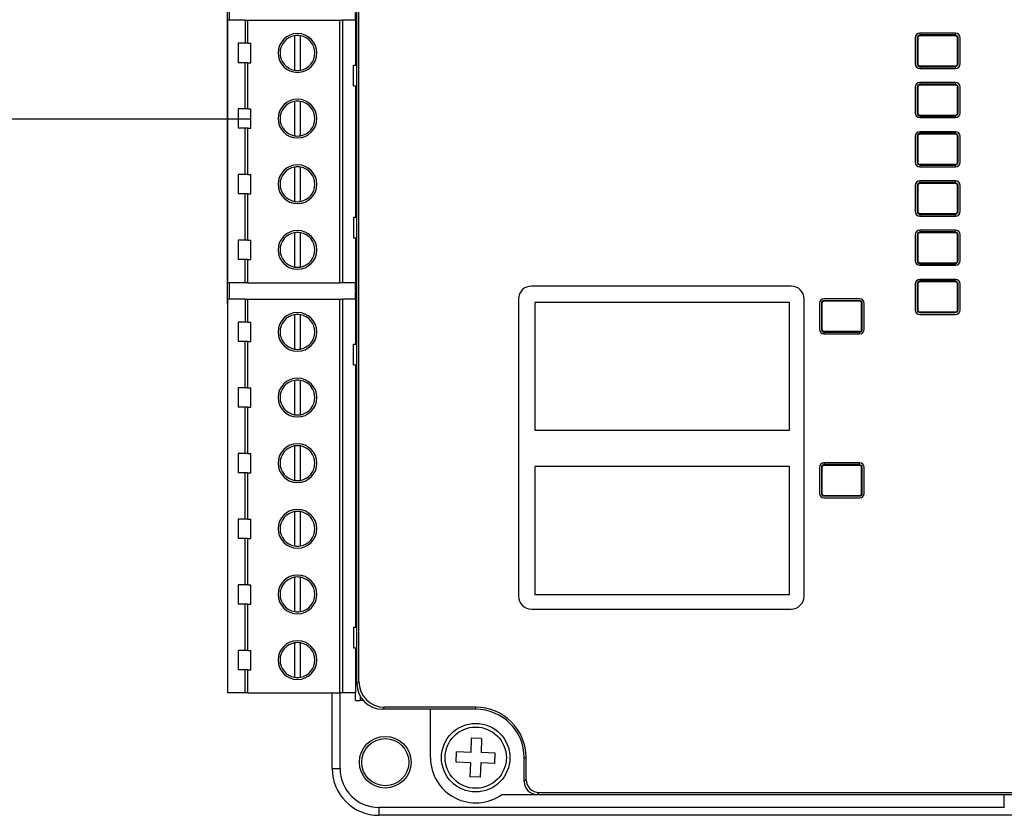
# Model space of a CAD drawing. Header units: millimetres. Extents: x -7023 to 53801, y 9849 to 33561.
# Tile 478 of 537: x 29309 to 29384, y 27317 to 27378. Entities that reach past the tile are written whole.
import ezdxf

# ---------------------------------------------------------------- set-up
doc = ezdxf.new("R2010")
doc.units = ezdxf.units.MM
doc.layers.add('IE_SKD', color=6, linetype='Continuous')

# ---------------------------------------------------------------- blocks, each defined once
blk = doc.blocks.new('Modul kontroli HID X100')
at = {"layer": 'IE_SKD', "linetype": 'Continuous', "lineweight": 25}
for p, q in [((-24132.867, -33306.108), (-24132.867, -33203.301)), ((-24132.714, -33305.955), (-24132.714, -33203.454)), ((-24142.867, -33276.704), (-24142.867, -33232.704)), ((-24142.745, -33253.498), (-24142.745, -33254.768)), ((-24132.96, -33254.768), (-24132.96, -33254.168)), ((-24142.86, -33275.088), (-24142.86, -33254.768)), ((-24141.515, -33254.768), (-24142.86, -33254.768)), ((-24141.515, -33254.768), (-24141.515, -33256.558)), ((-24141.515, -33254.768), (-24141.334, -33254.768)), ((-24141.334, -33254.768), (-24141.334, -33256.558)), ((-24141.334, -33254.768), (-24134.186, -33254.768)), ((-24134.186, -33275.088), (-24134.186, -33254.768)), ((-24134.186, -33254.768), (-24133.989, -33254.768)), ((-24133.989, -33254.768), (-24133.989, -33275.088)), ((-24132.96, -33254.768), (-24133.989, -33254.768)), ((-24132.96, -33254.768), (-24132.96, -33258.248)), ((-24137.69, -33255.978), (-24137.69, -33258.638)), ((-24137.231, -33258.638), (-24137.231, -33255.978)), ((-24089.657, -33256.138), (-24089.657, -33258.148)), ((-24089.457, -33256.138), (-24089.501, -33256.138)), ((-24089.501, -33256.138), (-24089.501, -33258.148)), ((-24089.457, -33256.138), (-24089.457, -33258.148)), ((-24089.301, -33255.782), (-24089.301, -33255.938)), ((-24086.541, -33255.782), (-24089.301, -33255.782)), ((-24089.266, -33255.903), (-24089.301, -33255.938)), ((-24089.301, -33255.938), (-24089.301, -33255.982)), ((-24086.541, -33255.982), (-24089.301, -33255.982)), ((-24089.266, -33255.903), (-24089.266, -33255.782)), ((-24086.576, -33255.903), (-24089.266, -33255.903)), ((-24086.576, -33255.782), (-24086.576, -33255.903)), ((-24086.576, -33255.903), (-24086.541, -33255.938)), ((-24086.541, -33255.938), (-24086.541, -33255.782)), ((-24086.541, -33255.982), (-24086.541, -33255.938)), ((-24086.341, -33256.138), (-24086.385, -33256.138)), ((-24086.385, -33258.148), (-24086.385, -33256.138)), ((-24086.341, -33258.148), (-24086.341, -33256.138)), ((-24086.185, -33258.148), (-24086.185, -33256.138)), ((-24142.06, -33256.558), (-24142.06, -33258.058)), ((-24141.515, -33256.558), (-24142.06, -33256.558)), ((-24141.334, -33256.558), (-24141.515, -33256.558)), ((-24141.334, -33256.558), (-24141.06, -33256.558)), ((-24141.06, -33258.058), (-24141.06, -33256.558)), ((-24132.96, -33256.433), (-24132.867, -33256.433)), ((-24141.515, -33258.058), (-24142.06, -33258.058)), ((-24141.515, -33261.638), (-24141.515, -33258.058)), ((-24141.334, -33258.058), (-24141.515, -33258.058)), ((-24141.334, -33258.058), (-24141.334, -33261.638)), ((-24141.334, -33258.058), (-24141.06, -33258.058)), ((-24133.136, -33259.848), (-24133.136, -33258.248)), ((-24133.136, -33258.248), (-24132.867, -33258.248)), ((-24132.96, -33258.183), (-24132.867, -33258.183)), ((-24089.501, -33258.148), (-24089.457, -33258.148)), ((-24089.301, -33258.304), (-24086.541, -33258.304)), ((-24089.301, -33258.304), (-24089.301, -33258.348)), ((-24089.266, -33258.382), (-24089.301, -33258.348)), ((-24089.301, -33258.348), (-24089.301, -33258.504)), ((-24089.301, -33258.504), (-24086.541, -33258.504)), ((-24089.266, -33258.382), (-24086.576, -33258.382)), ((-24089.266, -33258.504), (-24089.266, -33258.382)), ((-24086.576, -33258.382), (-24086.541, -33258.348)), ((-24086.576, -33258.382), (-24086.576, -33258.504)), ((-24086.541, -33258.348), (-24086.541, -33258.304)), ((-24086.541, -33258.504), (-24086.541, -33258.348)), ((-24086.385, -33258.148), (-24086.341, -33258.148)), ((-24133.136, -33259.848), (-24132.867, -33259.848)), ((-24132.96, -33259.848), (-24132.96, -33270.008)), ((-24089.657, -33259.948), (-24089.657, -33261.958)), ((-24089.501, -33259.948), (-24089.501, -33261.958)), ((-24089.457, -33259.948), (-24089.501, -33259.948)), ((-24089.457, -33259.948), (-24089.457, -33261.958)), ((-24089.301, -33259.592), (-24089.301, -33259.748)), ((-24086.541, -33259.592), (-24089.301, -33259.592)), ((-24089.266, -33259.713), (-24089.301, -33259.748)), ((-24089.301, -33259.748), (-24089.301, -33259.792)), ((-24086.541, -33259.792), (-24089.301, -33259.792)), ((-24089.266, -33259.713), (-24089.266, -33259.592)), ((-24086.576, -33259.713), (-24089.266, -33259.713)), ((-24086.576, -33259.592), (-24086.576, -33259.713)), ((-24086.576, -33259.713), (-24086.541, -33259.748)), ((-24086.541, -33259.748), (-24086.541, -33259.592)), ((-24086.541, -33259.792), (-24086.541, -33259.748)), ((-24086.341, -33259.948), (-24086.385, -33259.948)), ((-24086.385, -33261.958), (-24086.385, -33259.948)), ((-24086.341, -33261.958), (-24086.341, -33259.948)), ((-24086.185, -33261.958), (-24086.185, -33259.948)), ((-24137.69, -33261.058), (-24137.69, -33263.718)), ((-24137.231, -33263.718), (-24137.231, -33261.058)), ((-24132.96, -33261.513), (-24132.867, -33261.513)), ((-24142.06, -33261.638), (-24142.06, -33263.138)), ((-24141.515, -33261.638), (-24142.06, -33261.638)), ((-24141.334, -33261.638), (-24141.515, -33261.638)), ((-24141.334, -33261.638), (-24141.06, -33261.638)), ((-24141.06, -33263.138), (-24141.06, -33261.638)), ((-24089.501, -33261.958), (-24089.457, -33261.958)), ((-24089.301, -33262.114), (-24086.541, -33262.114)), ((-24089.301, -33262.114), (-24089.301, -33262.158)), ((-24089.266, -33262.192), (-24089.301, -33262.158)), ((-24089.301, -33262.158), (-24089.301, -33262.314)), ((-24089.301, -33262.314), (-24086.541, -33262.314)), ((-24089.266, -33262.192), (-24086.576, -33262.192)), ((-24089.266, -33262.314), (-24089.266, -33262.192)), ((-24086.576, -33262.192), (-24086.541, -33262.158)), ((-24086.576, -33262.192), (-24086.576, -33262.314)), ((-24086.541, -33262.158), (-24086.541, -33262.114)), ((-24086.541, -33262.314), (-24086.541, -33262.158)), ((-24086.385, -33261.958), (-24086.341, -33261.958)), ((-24141.515, -33263.138), (-24142.06, -33263.138)), ((-24141.515, -33266.718), (-24141.515, -33263.138)), ((-24141.334, -33263.138), (-24141.515, -33263.138)), ((-24141.334, -33263.138), (-24141.334, -33266.718)), ((-24141.334, -33263.138), (-24141.06, -33263.138)), ((-24132.96, -33263.263), (-24132.867, -33263.263)), ((-24089.657, -33263.758), (-24089.657, -33265.768)), ((-24089.501, -33263.758), (-24089.501, -33265.768)), ((-24089.457, -33263.758), (-24089.501, -33263.758)), ((-24089.457, -33263.758), (-24089.457, -33265.768)), ((-24089.301, -33263.402), (-24089.301, -33263.558)), ((-24086.541, -33263.402), (-24089.301, -33263.402)), ((-24089.266, -33263.523), (-24089.301, -33263.558)), ((-24089.301, -33263.558), (-24089.301, -33263.602)), ((-24086.541, -33263.602), (-24089.301, -33263.602)), ((-24089.266, -33263.523), (-24089.266, -33263.402)), ((-24086.576, -33263.523), (-24089.266, -33263.523)), ((-24086.576, -33263.402), (-24086.576, -33263.523)), ((-24086.576, -33263.523), (-24086.541, -33263.558)), ((-24086.541, -33263.558), (-24086.541, -33263.402)), ((-24086.541, -33263.602), (-24086.541, -33263.558)), ((-24086.341, -33263.758), (-24086.385, -33263.758)), ((-24086.385, -33265.768), (-24086.385, -33263.758)), ((-24086.341, -33265.768), (-24086.341, -33263.758)), ((-24086.185, -33265.768), (-24086.185, -33263.758)), ((-24137.69, -33266.138), (-24137.69, -33268.798)), ((-24137.231, -33268.798), (-24137.231, -33266.138)), ((-24089.501, -33265.768), (-24089.457, -33265.768)), ((-24089.301, -33265.924), (-24086.541, -33265.924)), ((-24089.301, -33265.924), (-24089.301, -33265.968)), ((-24089.266, -33266.002), (-24089.301, -33265.968)), ((-24089.301, -33265.968), (-24089.301, -33266.124)), ((-24089.301, -33266.124), (-24086.541, -33266.124)), ((-24089.266, -33266.002), (-24086.576, -33266.002)), ((-24089.266, -33266.124), (-24089.266, -33266.002)), ((-24086.576, -33266.002), (-24086.541, -33265.968)), ((-24086.576, -33266.002), (-24086.576, -33266.124)), ((-24086.541, -33265.968), (-24086.541, -33265.924)), ((-24086.541, -33266.124), (-24086.541, -33265.968)), ((-24086.385, -33265.768), (-24086.341, -33265.768)), ((-24142.06, -33266.718), (-24142.06, -33268.218)), ((-24141.515, -33266.718), (-24142.06, -33266.718)), ((-24141.334, -33266.718), (-24141.515, -33266.718)), ((-24141.334, -33266.718), (-24141.06, -33266.718)), ((-24141.06, -33268.218), (-24141.06, -33266.718)), ((-24132.96, -33266.593), (-24132.867, -33266.593)), ((-24089.657, -33267.568), (-24089.657, -33269.578)), ((-24089.501, -33267.568), (-24089.501, -33269.578)), ((-24089.457, -33267.568), (-24089.501, -33267.568)), ((-24089.457, -33267.568), (-24089.457, -33269.578)), ((-24089.301, -33267.212), (-24089.301, -33267.368)), ((-24086.541, -33267.212), (-24089.301, -33267.212)), ((-24089.266, -33267.333), (-24089.301, -33267.368)), ((-24089.301, -33267.368), (-24089.301, -33267.412)), ((-24086.541, -33267.412), (-24089.301, -33267.412)), ((-24089.266, -33267.333), (-24089.266, -33267.212)), ((-24086.576, -33267.333), (-24089.266, -33267.333)), ((-24086.576, -33267.212), (-24086.576, -33267.333)), ((-24086.576, -33267.333), (-24086.541, -33267.368)), ((-24086.541, -33267.368), (-24086.541, -33267.212)), ((-24086.541, -33267.412), (-24086.541, -33267.368)), ((-24086.385, -33269.578), (-24086.385, -33267.568)), ((-24086.341, -33267.568), (-24086.385, -33267.568)), ((-24086.341, -33269.578), (-24086.341, -33267.568)), ((-24086.185, -33269.578), (-24086.185, -33267.568)), ((-24141.515, -33268.218), (-24142.06, -33268.218)), ((-24141.515, -33271.798), (-24141.515, -33268.218)), ((-24141.334, -33268.218), (-24141.515, -33268.218)), ((-24141.334, -33268.218), (-24141.334, -33271.798)), ((-24141.334, -33268.218), (-24141.06, -33268.218)), ((-24132.96, -33268.343), (-24132.867, -33268.343)), ((-24089.501, -33269.578), (-24089.457, -33269.578)), ((-24089.301, -33269.734), (-24086.541, -33269.734)), ((-24089.301, -33269.734), (-24089.301, -33269.778)), ((-24089.266, -33269.812), (-24089.301, -33269.778)), ((-24089.301, -33269.778), (-24089.301, -33269.934)), ((-24089.301, -33269.934), (-24086.541, -33269.934)), ((-24089.266, -33269.812), (-24086.576, -33269.812)), ((-24089.266, -33269.934), (-24089.266, -33269.812)), ((-24086.576, -33269.812), (-24086.541, -33269.778)), ((-24086.576, -33269.812), (-24086.576, -33269.934)), ((-24086.541, -33269.778), (-24086.541, -33269.734)), ((-24086.541, -33269.934), (-24086.541, -33269.778)), ((-24086.385, -33269.578), (-24086.341, -33269.578)), ((-24133.136, -33270.008), (-24133.136, -33271.608)), ((-24133.136, -33270.008), (-24132.867, -33270.008)), ((-24137.69, -33271.218), (-24137.69, -33273.878)), ((-24137.231, -33273.878), (-24137.231, -33271.218)), ((-24089.657, -33271.378), (-24089.657, -33273.388)), ((-24089.501, -33271.378), (-24089.501, -33273.388)), ((-24089.457, -33271.378), (-24089.501, -33271.378)), ((-24089.457, -33271.378), (-24089.457, -33273.388)), ((-24089.301, -33271.022), (-24089.301, -33271.178)), ((-24086.541, -33271.022), (-24089.301, -33271.022)), ((-24089.266, -33271.143), (-24089.301, -33271.178)), ((-24089.301, -33271.178), (-24089.301, -33271.222)), ((-24086.541, -33271.222), (-24089.301, -33271.222)), ((-24089.266, -33271.143), (-24089.266, -33271.022)), ((-24086.576, -33271.143), (-24089.266, -33271.143)), ((-24086.576, -33271.022), (-24086.576, -33271.143)), ((-24086.576, -33271.143), (-24086.541, -33271.178)), ((-24086.541, -33271.178), (-24086.541, -33271.022)), ((-24086.541, -33271.222), (-24086.541, -33271.178)), ((-24086.341, -33271.378), (-24086.385, -33271.378)), ((-24086.385, -33273.388), (-24086.385, -33271.378)), ((-24086.341, -33273.388), (-24086.341, -33271.378)), ((-24086.185, -33273.388), (-24086.185, -33271.378)), ((-24142.06, -33271.798), (-24142.06, -33273.298)), ((-24141.515, -33271.798), (-24142.06, -33271.798)), ((-24141.334, -33271.798), (-24141.515, -33271.798)), ((-24141.334, -33271.798), (-24141.06, -33271.798)), ((-24141.06, -33273.298), (-24141.06, -33271.798)), ((-24133.136, -33271.608), (-24132.867, -33271.608)), ((-24132.96, -33271.608), (-24132.96, -33275.088)), ((-24132.96, -33271.673), (-24132.867, -33271.673)), ((-24141.515, -33273.298), (-24142.06, -33273.298)), ((-24141.334, -33273.298), (-24141.515, -33273.298)), ((-24141.515, -33275.088), (-24141.515, -33273.298)), ((-24141.334, -33273.298), (-24141.334, -33275.088)), ((-24141.334, -33273.298), (-24141.06, -33273.298)), ((-24132.96, -33273.423), (-24132.867, -33273.423)), ((-24089.501, -33273.388), (-24089.457, -33273.388)), ((-24089.301, -33273.544), (-24086.541, -33273.544)), ((-24089.301, -33273.544), (-24089.301, -33273.588)), ((-24089.266, -33273.622), (-24089.301, -33273.588)), ((-24089.301, -33273.588), (-24089.301, -33273.744)), ((-24089.301, -33273.744), (-24086.541, -33273.744)), ((-24089.266, -33273.622), (-24086.576, -33273.622)), ((-24089.266, -33273.744), (-24089.266, -33273.622)), ((-24086.576, -33273.622), (-24086.541, -33273.588)), ((-24086.576, -33273.622), (-24086.576, -33273.744)), ((-24086.541, -33273.588), (-24086.541, -33273.544)), ((-24086.541, -33273.744), (-24086.541, -33273.588)), ((-24086.385, -33273.388), (-24086.341, -33273.388)), ((-24141.515, -33275.088), (-24142.86, -33275.088)), ((-24142.745, -33275.088), (-24142.745, -33276.358)), ((-24141.334, -33275.088), (-24141.515, -33275.088)), ((-24141.334, -33275.088), (-24134.186, -33275.088)), ((-24133.989, -33275.088), (-24134.186, -33275.088)), ((-24132.96, -33275.088), (-24133.989, -33275.088)), ((-24132.96, -33275.688), (-24132.96, -33275.088)), ((-24089.657, -33275.188), (-24089.657, -33277.198)), ((-24089.457, -33275.188), (-24089.501, -33275.188)), ((-24089.501, -33275.188), (-24089.501, -33277.198)), ((-24089.457, -33275.188), (-24089.457, -33277.198)), ((-24089.301, -33274.832), (-24089.301, -33274.988)), ((-24086.541, -33274.832), (-24089.301, -33274.832)), ((-24089.266, -33274.953), (-24089.301, -33274.988)), ((-24089.301, -33274.988), (-24089.301, -33275.032)), ((-24086.541, -33275.032), (-24089.301, -33275.032)), ((-24089.266, -33274.953), (-24089.266, -33274.832)), ((-24086.576, -33274.953), (-24089.266, -33274.953)), ((-24086.576, -33274.832), (-24086.576, -33274.953)), ((-24086.576, -33274.953), (-24086.541, -33274.988)), ((-24086.541, -33274.988), (-24086.541, -33274.832)), ((-24086.541, -33275.032), (-24086.541, -33274.988)), ((-24086.385, -33277.198), (-24086.385, -33275.188)), ((-24086.341, -33275.188), (-24086.385, -33275.188)), ((-24086.341, -33277.198), (-24086.341, -33275.188)), ((-24086.185, -33277.198), (-24086.185, -33275.188)), ((-24132.96, -33275.688), (-24132.867, -33275.688)), ((-24132.96, -33276.358), (-24132.96, -33275.758)), ((-24132.96, -33275.758), (-24132.867, -33275.758)), ((-24099.258, -33275.351), (-24119.358, -33275.351)), ((-24142.867, -33276.704), (-24142.867, -33277.704)), ((-24142.86, -33306.838), (-24142.86, -33276.358)), ((-24141.515, -33276.358), (-24142.86, -33276.358)), ((-24141.515, -33276.358), (-24141.515, -33278.148)), ((-24141.515, -33276.358), (-24141.334, -33276.358)), ((-24141.334, -33276.358), (-24141.334, -33278.148)), ((-24141.334, -33276.358), (-24134.186, -33276.358)), ((-24134.186, -33306.838), (-24134.186, -33276.358)), ((-24134.186, -33276.358), (-24133.989, -33276.358)), ((-24133.989, -33276.358), (-24133.989, -33306.838)), ((-24132.96, -33276.358), (-24133.989, -33276.358)), ((-24132.96, -33276.358), (-24132.96, -33279.838)), ((-24120.358, -33276.351), (-24120.358, -33299.351)), ((-24119.094, -33276.615), (-24119.094, -33286.515)), ((-24099.394, -33276.615), (-24119.094, -33276.615)), ((-24099.394, -33286.515), (-24099.394, -33276.615)), ((-24098.258, -33299.351), (-24098.258, -33276.351)), ((-24097.074, -33276.687), (-24097.074, -33278.696)), ((-24096.874, -33276.687), (-24096.918, -33276.687)), ((-24096.918, -33276.687), (-24096.918, -33278.696)), ((-24096.874, -33276.687), (-24096.874, -33278.696)), ((-24093.958, -33276.33), (-24096.718, -33276.33)), ((-24096.718, -33276.487), (-24096.718, -33276.53)), ((-24093.958, -33276.487), (-24096.718, -33276.487)), ((-24093.958, -33276.53), (-24096.718, -33276.53)), ((-24093.958, -33276.53), (-24093.958, -33276.487)), ((-24093.758, -33276.687), (-24093.802, -33276.687)), ((-24093.802, -33278.696), (-24093.802, -33276.687)), ((-24093.758, -33278.696), (-24093.758, -33276.687)), ((-24093.602, -33278.696), (-24093.602, -33276.687)), ((-24137.69, -33277.568), (-24137.69, -33280.228)), ((-24137.231, -33280.228), (-24137.231, -33277.568)), ((-24089.501, -33277.198), (-24089.457, -33277.198)), ((-24089.301, -33277.354), (-24086.541, -33277.354)), ((-24089.301, -33277.354), (-24089.301, -33277.398)), ((-24089.301, -33277.398), (-24086.541, -33277.398)), ((-24089.301, -33277.554), (-24086.541, -33277.554)), ((-24086.541, -33277.398), (-24086.541, -33277.354)), ((-24086.385, -33277.198), (-24086.341, -33277.198)), ((-24142.867, -33277.704), (-24142.86, -33277.704)), ((-24142.06, -33278.148), (-24142.06, -33279.648)), ((-24141.515, -33278.148), (-24142.06, -33278.148)), ((-24141.334, -33278.148), (-24141.515, -33278.148)), ((-24141.334, -33278.148), (-24141.06, -33278.148)), ((-24141.06, -33279.648), (-24141.06, -33278.148)), ((-24132.96, -33278.023), (-24132.867, -33278.023)), ((-24096.918, -33278.696), (-24096.874, -33278.696)), ((-24096.718, -33278.852), (-24093.958, -33278.852)), ((-24096.718, -33278.852), (-24096.718, -33278.896)), ((-24096.683, -33278.931), (-24096.718, -33278.896)), ((-24096.718, -33278.896), (-24096.718, -33279.053)), ((-24096.718, -33279.053), (-24093.958, -33279.053)), ((-24096.683, -33278.931), (-24093.993, -33278.931)), ((-24096.683, -33279.053), (-24096.683, -33278.931)), ((-24093.993, -33278.931), (-24093.958, -33278.896)), ((-24093.993, -33278.931), (-24093.993, -33279.053)), ((-24093.958, -33278.896), (-24093.958, -33278.852)), ((-24093.958, -33279.053), (-24093.958, -33278.896)), ((-24093.802, -33278.696), (-24093.758, -33278.696)), ((-24141.515, -33279.648), (-24142.06, -33279.648)), ((-24141.515, -33283.228), (-24141.515, -33279.648)), ((-24141.334, -33279.648), (-24141.515, -33279.648)), ((-24141.334, -33279.648), (-24141.334, -33283.228)), ((-24141.334, -33279.648), (-24141.06, -33279.648)), ((-24133.136, -33281.438), (-24133.136, -33279.838)), ((-24133.136, -33279.838), (-24132.867, -33279.838)), ((-24132.96, -33279.773), (-24132.867, -33279.773)), ((-24133.136, -33281.438), (-24132.867, -33281.438)), ((-24132.96, -33281.438), (-24132.96, -33301.758)), ((-24137.69, -33282.648), (-24137.69, -33285.308)), ((-24137.231, -33285.308), (-24137.231, -33282.648)), ((-24142.06, -33283.228), (-24142.06, -33284.728)), ((-24141.515, -33283.228), (-24142.06, -33283.228)), ((-24141.334, -33283.228), (-24141.515, -33283.228)), ((-24141.334, -33283.228), (-24141.06, -33283.228)), ((-24141.06, -33284.728), (-24141.06, -33283.228)), ((-24132.96, -33283.103), (-24132.867, -33283.103)), ((-24141.515, -33284.728), (-24142.06, -33284.728)), ((-24141.515, -33288.308), (-24141.515, -33284.728)), ((-24141.334, -33284.728), (-24141.515, -33284.728)), ((-24141.334, -33284.728), (-24141.334, -33288.308)), ((-24141.334, -33284.728), (-24141.06, -33284.728)), ((-24132.96, -33284.853), (-24132.867, -33284.853)), ((-24119.094, -33286.515), (-24099.394, -33286.515)), ((-24137.69, -33287.728), (-24137.69, -33290.388)), ((-24137.231, -33290.388), (-24137.231, -33287.728)), ((-24132.96, -33288.183), (-24132.867, -33288.183)), ((-24142.06, -33288.308), (-24142.06, -33289.808)), ((-24141.515, -33288.308), (-24142.06, -33288.308)), ((-24141.334, -33288.308), (-24141.515, -33288.308)), ((-24141.334, -33288.308), (-24141.06, -33288.308)), ((-24141.06, -33289.808), (-24141.06, -33288.308)), ((-24119.094, -33289.315), (-24119.094, -33299.215)), ((-24099.394, -33289.315), (-24119.094, -33289.315)), ((-24099.394, -33299.215), (-24099.394, -33289.315)), ((-24097.074, -33289.387), (-24097.074, -33291.396)), ((-24096.918, -33289.387), (-24096.918, -33291.396)), ((-24096.874, -33289.387), (-24096.918, -33289.387)), ((-24096.874, -33289.387), (-24096.874, -33291.396)), ((-24096.718, -33289.03), (-24096.718, -33289.187)), ((-24093.958, -33289.03), (-24096.718, -33289.03)), ((-24096.683, -33289.152), (-24096.718, -33289.187)), ((-24096.718, -33289.187), (-24096.718, -33289.23)), ((-24093.958, -33289.23), (-24096.718, -33289.23)), ((-24096.683, -33289.152), (-24096.683, -33289.03)), ((-24093.993, -33289.152), (-24096.683, -33289.152)), ((-24093.993, -33289.03), (-24093.993, -33289.152)), ((-24093.993, -33289.152), (-24093.958, -33289.187)), ((-24093.958, -33289.187), (-24093.958, -33289.03)), ((-24093.958, -33289.23), (-24093.958, -33289.187)), ((-24093.758, -33289.387), (-24093.802, -33289.387)), ((-24093.802, -33291.396), (-24093.802, -33289.387)), ((-24093.758, -33291.396), (-24093.758, -33289.387)), ((-24093.602, -33291.396), (-24093.602, -33289.387)), ((-24141.515, -33289.808), (-24142.06, -33289.808)), ((-24141.515, -33293.388), (-24141.515, -33289.808)), ((-24141.334, -33289.808), (-24141.515, -33289.808)), ((-24141.334, -33289.808), (-24141.334, -33293.388)), ((-24141.334, -33289.808), (-24141.06, -33289.808)), ((-24132.96, -33289.933), (-24132.867, -33289.933)), ((-24096.918, -33291.396), (-24096.874, -33291.396)), ((-24096.718, -33291.552), (-24093.958, -33291.552)), ((-24096.718, -33291.552), (-24096.718, -33291.596)), ((-24096.718, -33291.596), (-24093.958, -33291.596)), ((-24096.718, -33291.753), (-24093.958, -33291.753)), ((-24093.958, -33291.596), (-24093.958, -33291.552)), ((-24093.802, -33291.396), (-24093.758, -33291.396)), ((-24137.69, -33292.808), (-24137.69, -33295.468)), ((-24137.231, -33295.468), (-24137.231, -33292.808)), ((-24142.06, -33293.388), (-24142.06, -33294.888)), ((-24141.515, -33293.388), (-24142.06, -33293.388)), ((-24141.334, -33293.388), (-24141.515, -33293.388)), ((-24141.334, -33293.388), (-24141.06, -33293.388)), ((-24141.06, -33294.888), (-24141.06, -33293.388)), ((-24132.96, -33293.263), (-24132.867, -33293.263)), ((-24141.515, -33294.888), (-24142.06, -33294.888)), ((-24141.515, -33298.468), (-24141.515, -33294.888)), ((-24141.334, -33294.888), (-24141.515, -33294.888)), ((-24141.334, -33294.888), (-24141.334, -33298.468)), ((-24141.334, -33294.888), (-24141.06, -33294.888)), ((-24132.96, -33295.013), (-24132.867, -33295.013)), ((-24137.69, -33297.888), (-24137.69, -33300.548)), ((-24137.231, -33300.548), (-24137.231, -33297.888)), ((-24142.06, -33298.468), (-24142.06, -33299.968)), ((-24141.515, -33298.468), (-24142.06, -33298.468)), ((-24141.334, -33298.468), (-24141.515, -33298.468)), ((-24141.334, -33298.468), (-24141.06, -33298.468)), ((-24141.06, -33299.968), (-24141.06, -33298.468)), ((-24132.96, -33298.343), (-24132.867, -33298.343)), ((-24119.094, -33299.215), (-24099.394, -33299.215)), ((-24141.515, -33299.968), (-24142.06, -33299.968)), ((-24141.515, -33303.548), (-24141.515, -33299.968)), ((-24141.334, -33299.968), (-24141.515, -33299.968)), ((-24141.334, -33299.968), (-24141.334, -33303.548)), ((-24141.334, -33299.968), (-24141.06, -33299.968)), ((-24132.96, -33300.093), (-24132.867, -33300.093)), ((-24119.358, -33300.351), (-24099.258, -33300.351)), ((-24133.136, -33301.758), (-24133.136, -33303.358)), ((-24133.136, -33301.758), (-24132.867, -33301.758)), ((-24137.69, -33302.968), (-24137.69, -33305.628)), ((-24137.231, -33305.628), (-24137.231, -33302.968)), ((-24133.136, -33303.358), (-24132.867, -33303.358)), ((-24132.96, -33303.358), (-24132.96, -33306.838)), ((-24132.96, -33303.423), (-24132.867, -33303.423)), ((-24142.06, -33303.548), (-24142.06, -33305.048)), ((-24141.515, -33303.548), (-24142.06, -33303.548)), ((-24141.334, -33303.548), (-24141.515, -33303.548)), ((-24141.334, -33303.548), (-24141.06, -33303.548)), ((-24141.06, -33305.048), (-24141.06, -33303.548)), ((-24141.515, -33305.048), (-24142.06, -33305.048)), ((-24141.515, -33306.838), (-24141.515, -33305.048)), ((-24141.334, -33305.048), (-24141.515, -33305.048)), ((-24141.334, -33305.048), (-24141.334, -33306.838)), ((-24141.334, -33305.048), (-24141.06, -33305.048)), ((-24132.96, -33305.173), (-24132.867, -33305.173)), ((-24132.867, -33306.108), (-24132.714, -33305.955)), ((-24141.515, -33306.838), (-24142.86, -33306.838)), ((-24141.334, -33306.838), (-24141.515, -33306.838)), ((-24141.334, -33306.838), (-24134.186, -33306.838)), ((-24134.779, -33312.704), (-24134.779, -33306.838)), ((-24133.989, -33306.838), (-24134.186, -33306.838)), ((-24134.167, -33312.704), (-24134.167, -33306.838)), ((-24132.96, -33306.838), (-24133.989, -33306.838)), ((-24132.96, -33307.438), (-24132.96, -33306.838)), ((-24132.615, -33307.08), (-24132.615, -33307.438)), ((-24132.96, -33307.438), (-24132.615, -33307.438)), ((-24132.36, -33307.438), (-24132.615, -33307.438)), ((-24130.718, -33307.951), (-24130.871, -33308.104)), ((-24123.667, -33307.951), (-24130.718, -33307.951)), ((-24123.667, -33308.104), (-24123.667, -33307.951)), ((-24127.167, -33308.104), (-24130.871, -33308.104)), ((-24123.667, -33308.104), (-24127.167, -33308.104)), ((-24127.167, -33311.854), (-24127.167, -33308.104)), ((-24124.023, -33310.343), (-24124.055, -33311.443)), ((-24123.223, -33310.367), (-24124.023, -33310.343)), ((-24123.223, -33310.367), (-24123.255, -33311.466)), ((-24125.178, -33312.21), (-24125.155, -33311.411)), ((-24124.055, -33311.443), (-24125.155, -33311.411)), ((-24122.156, -33311.498), (-24123.255, -33311.466)), ((-24122.179, -33312.298), (-24122.156, -33311.498)), ((-24119.917, -33311.854), (-24119.764, -33311.854)), ((-24119.917, -33313.706), (-24119.917, -33311.854)), ((-24119.764, -33313.553), (-24119.764, -33311.854)), ((-24124.079, -33312.242), (-24125.178, -33312.21)), ((-24124.079, -33312.242), (-24124.111, -33313.342)), ((-24123.279, -33312.266), (-24123.311, -33313.365)), ((-24122.179, -33312.298), (-24123.279, -33312.266)), ((-24134.779, -33312.704), (-24134.167, -33312.704)), ((-24123.311, -33313.365), (-24124.111, -33313.342)), ((-24119.917, -33313.706), (-24119.764, -33313.553)), ((-24121.635, -33314.704), (-24118.919, -33314.704)), ((-24118.766, -33314.551), (-24118.919, -33314.704)), ((-24118.919, -33314.704), (-24105.967, -33314.704)), ((-24118.766, -33314.551), (-24002.568, -33314.551)), ((-24105.967, -33314.704), (-24015.367, -33314.704)), ((-24082.779, -33315.704), (-24082.779, -33314.704)), ((-24082.779, -33315.704), (-24131.167, -33315.704)), ((-24131.167, -33315.704), (-24131.167, -33316.316)), ((-24081.05, -33316.316), (-24131.167, -33316.316)), ((-24082.746, -33315.706), (-24082.779, -33315.704))]:
    blk.add_line(p, q, dxfattribs=at)
for centre, radius in [((-24123.667, -33311.854), 2.65), ((-24123.667, -33311.854), 2.371), ((-24130.667, -33312.204), 2), ((-24130.667, -33312.204), 1.825)]:
    blk.add_circle(centre, radius, dxfattribs=at)
for centre, radius, start, end in [((-24137.46, -33257.308), 1.5, 90, 270), ((-24137.46, -33257.308), 1.35, 99.79454, 260.20546), ((-24137.46, -33257.308), 1.35, 90, 99.79454), ((-24137.46, -33257.308), 1.5, 270, 90), ((-24137.46, -33257.308), 1.35, 80.20546, 90), ((-24137.46, -33257.308), 1.35, 279.79454, 80.20546), ((-24089.301, -33256.138), 0.356, 90, 180), ((-24089.301, -33256.138), 0.2, 90, 180), ((-24089.301, -33256.138), 0.156, 90, 180), ((-24086.541, -33256.138), 0.356, 0, 90), ((-24086.541, -33256.138), 0.2, 0, 90), ((-24086.541, -33256.138), 0.156, 0, 90), ((-24089.301, -33258.148), 0.356, 180, 270), ((-24089.301, -33258.148), 0.2, 180, 270), ((-24089.301, -33258.148), 0.156, 180, 270), ((-24086.541, -33258.148), 0.156, 270, 0), ((-24086.541, -33258.148), 0.2, 270, 0), ((-24086.541, -33258.148), 0.356, 270, 0), ((-24137.46, -33257.308), 1.35, 260.20546, 270), ((-24137.46, -33257.308), 1.35, 270, 279.79454), ((-24089.301, -33259.948), 0.356, 90, 180), ((-24089.301, -33259.948), 0.2, 90, 180), ((-24089.301, -33259.948), 0.156, 90, 180), ((-24086.541, -33259.948), 0.356, 0, 90), ((-24086.541, -33259.948), 0.2, 0, 90), ((-24086.541, -33259.948), 0.156, 0, 90), ((-24137.46, -33262.388), 1.5, 90, 270), ((-24137.46, -33262.388), 1.35, 99.79454, 260.20546), ((-24137.46, -33262.388), 1.35, 90, 99.79454), ((-24137.46, -33262.388), 1.5, 270, 90), ((-24137.46, -33262.388), 1.35, 80.20546, 90), ((-24137.46, -33262.388), 1.35, 279.79454, 80.20546), ((-24089.301, -33261.958), 0.356, 180, 270), ((-24089.301, -33261.958), 0.2, 180, 270), ((-24089.301, -33261.958), 0.156, 180, 270), ((-24086.541, -33261.958), 0.156, 270, 0), ((-24086.541, -33261.958), 0.2, 270, 0), ((-24086.541, -33261.958), 0.356, 270, 0), ((-24137.46, -33262.388), 1.35, 260.20546, 270), ((-24137.46, -33262.388), 1.35, 270, 279.79454), ((-24089.301, -33263.758), 0.356, 90, 180), ((-24089.301, -33263.758), 0.2, 90, 180), ((-24089.301, -33263.758), 0.156, 90, 180), ((-24086.541, -33263.758), 0.356, 0, 90), ((-24086.541, -33263.758), 0.2, 0, 90), ((-24086.541, -33263.758), 0.156, 0, 90), ((-24137.46, -33267.468), 1.5, 90, 270), ((-24137.46, -33267.468), 1.35, 99.79454, 260.20546), ((-24137.46, -33267.468), 1.35, 90, 99.79454), ((-24137.46, -33267.468), 1.5, 270, 90), ((-24137.46, -33267.468), 1.35, 80.20546, 90), ((-24137.46, -33267.468), 1.35, 279.79454, 80.20546), ((-24089.301, -33265.768), 0.356, 180, 270), ((-24089.301, -33265.768), 0.2, 180, 270), ((-24089.301, -33265.768), 0.156, 180, 270), ((-24086.541, -33265.768), 0.156, 270, 0), ((-24086.541, -33265.768), 0.2, 270, 0), ((-24086.541, -33265.768), 0.356, 270, 0), ((-24089.301, -33267.568), 0.356, 90, 180), ((-24089.301, -33267.568), 0.2, 90, 180), ((-24089.301, -33267.568), 0.156, 90, 180), ((-24086.541, -33267.568), 0.356, 0, 90), ((-24086.541, -33267.568), 0.2, 0, 90), ((-24086.541, -33267.568), 0.156, 0, 90), ((-24137.46, -33267.468), 1.35, 260.20546, 270), ((-24137.46, -33267.468), 1.35, 270, 279.79454), ((-24089.301, -33269.578), 0.356, 180, 270), ((-24089.301, -33269.578), 0.2, 180, 270), ((-24089.301, -33269.578), 0.156, 180, 270), ((-24086.541, -33269.578), 0.156, 270, 0), ((-24086.541, -33269.578), 0.2, 270, 0), ((-24086.541, -33269.578), 0.356, 270, 0), ((-24137.46, -33272.548), 1.5, 90, 270), ((-24137.46, -33272.548), 1.35, 99.79454, 260.20546), ((-24137.46, -33272.548), 1.35, 90, 99.79454), ((-24137.46, -33272.548), 1.5, 270, 90), ((-24137.46, -33272.548), 1.35, 80.20546, 90), ((-24137.46, -33272.548), 1.35, 279.79454, 80.20546), ((-24089.301, -33271.378), 0.356, 90, 180), ((-24089.301, -33271.378), 0.2, 90, 180), ((-24089.301, -33271.378), 0.156, 90, 180), ((-24086.541, -33271.378), 0.356, 0, 90), ((-24086.541, -33271.378), 0.2, 0, 90), ((-24086.541, -33271.378), 0.156, 0, 90), ((-24089.301, -33273.388), 0.356, 180, 270), ((-24089.301, -33273.388), 0.2, 180, 270), ((-24089.301, -33273.388), 0.156, 180, 270), ((-24086.541, -33273.388), 0.156, 270, 0), ((-24086.541, -33273.388), 0.2, 270, 0), ((-24086.541, -33273.388), 0.356, 270, 0), ((-24137.46, -33272.548), 1.35, 260.20546, 270), ((-24137.46, -33272.548), 1.35, 270, 279.79454), ((-24089.301, -33275.188), 0.356, 90, 180), ((-24089.301, -33275.188), 0.2, 90, 180), ((-24089.301, -33275.188), 0.156, 90, 180), ((-24086.541, -33275.188), 0.356, 0, 90), ((-24086.541, -33275.188), 0.2, 0, 90), ((-24086.541, -33275.188), 0.156, 0, 90), ((-24119.358, -33276.351), 1, 90, 180), ((-24099.258, -33276.351), 1, 0, 90), ((-24096.718, -33276.687), 0.356, 90, 180), ((-24096.718, -33276.687), 0.2, 90, 180), ((-24096.718, -33276.687), 0.156, 90, 180), ((-24093.958, -33276.687), 0.356, 0, 90), ((-24093.958, -33276.687), 0.2, 0, 90), ((-24093.958, -33276.687), 0.156, 0, 90), ((-24137.46, -33278.898), 1.5, 90, 270), ((-24137.46, -33278.898), 1.35, 99.79454, 260.20546), ((-24137.46, -33278.898), 1.35, 90, 99.79454), ((-24137.46, -33278.898), 1.5, 270, 90), ((-24137.46, -33278.898), 1.35, 80.20546, 90), ((-24137.46, -33278.898), 1.35, 279.79454, 80.20546), ((-24089.301, -33277.198), 0.356, 180, 270), ((-24089.301, -33277.198), 0.2, 180, 270), ((-24089.301, -33277.198), 0.156, 180, 270), ((-24086.541, -33277.198), 0.156, 270, 0), ((-24086.541, -33277.198), 0.2, 270, 0), ((-24086.541, -33277.198), 0.356, 270, 0), ((-24096.718, -33278.696), 0.356, 180, 270), ((-24096.718, -33278.696), 0.2, 180, 270), ((-24096.718, -33278.696), 0.156, 180, 270), ((-24093.958, -33278.696), 0.156, 270, 0), ((-24093.958, -33278.696), 0.2, 270, 0), ((-24093.958, -33278.696), 0.356, 270, 0), ((-24137.46, -33278.898), 1.35, 260.20546, 270), ((-24137.46, -33278.898), 1.35, 270, 279.79454), ((-24137.46, -33283.978), 1.5, 90, 270), ((-24137.46, -33283.978), 1.35, 99.79454, 260.20546), ((-24137.46, -33283.978), 1.35, 90, 99.79454), ((-24137.46, -33283.978), 1.5, 270, 90), ((-24137.46, -33283.978), 1.35, 80.20546, 90), ((-24137.46, -33283.978), 1.35, 279.79454, 80.20546), ((-24137.46, -33283.978), 1.35, 260.20546, 270), ((-24137.46, -33283.978), 1.35, 270, 279.79454), ((-24137.46, -33289.058), 1.5, 90, 270), ((-24137.46, -33289.058), 1.35, 99.79454, 260.20546), ((-24137.46, -33289.058), 1.35, 90, 99.79454), ((-24137.46, -33289.058), 1.5, 270, 90), ((-24137.46, -33289.058), 1.35, 80.20546, 90), ((-24137.46, -33289.058), 1.35, 279.79454, 80.20546), ((-24096.718, -33289.387), 0.356, 90, 180), ((-24096.718, -33289.387), 0.2, 90, 180), ((-24096.718, -33289.387), 0.156, 90, 180), ((-24093.958, -33289.387), 0.356, 0, 90), ((-24093.958, -33289.387), 0.2, 0, 90), ((-24093.958, -33289.387), 0.156, 0, 90), ((-24137.46, -33289.058), 1.35, 260.20546, 270), ((-24137.46, -33289.058), 1.35, 270, 279.79454), ((-24096.718, -33291.396), 0.356, 180, 270), ((-24096.718, -33291.396), 0.2, 180, 270), ((-24096.718, -33291.396), 0.156, 180, 270), ((-24093.958, -33291.396), 0.156, 270, 0), ((-24093.958, -33291.396), 0.2, 270, 0), ((-24093.958, -33291.396), 0.356, 270, 0), ((-24137.46, -33294.138), 1.5, 90, 270), ((-24137.46, -33294.138), 1.35, 99.79454, 260.20546), ((-24137.46, -33294.138), 1.35, 90, 99.79454), ((-24137.46, -33294.138), 1.5, 270, 90), ((-24137.46, -33294.138), 1.35, 80.20546, 90), ((-24137.46, -33294.138), 1.35, 279.79454, 80.20546), ((-24137.46, -33294.138), 1.35, 260.20546, 270), ((-24137.46, -33294.138), 1.35, 270, 279.79454), ((-24137.46, -33299.218), 1.5, 90, 270), ((-24137.46, -33299.218), 1.35, 99.79454, 260.20546), ((-24137.46, -33299.218), 1.35, 90, 99.79454), ((-24137.46, -33299.218), 1.5, 270, 90), ((-24137.46, -33299.218), 1.35, 80.20546, 90), ((-24137.46, -33299.218), 1.35, 279.79454, 80.20546), ((-24119.358, -33299.351), 1, 180, 270), ((-24099.258, -33299.351), 1, 270, 0), ((-24137.46, -33299.218), 1.35, 260.20546, 270), ((-24137.46, -33299.218), 1.35, 270, 279.79454), ((-24137.46, -33304.298), 1.5, 90, 270), ((-24137.46, -33304.298), 1.35, 99.79454, 260.20546), ((-24137.46, -33304.298), 1.35, 90, 99.79454), ((-24137.46, -33304.298), 1.5, 270, 90), ((-24137.46, -33304.298), 1.35, 80.20546, 90), ((-24137.46, -33304.298), 1.35, 279.79454, 80.20546), ((-24137.46, -33304.298), 1.35, 260.20546, 270), ((-24137.46, -33304.298), 1.35, 270, 279.79454), ((-24123.667, -33311.854), 3.903, 0, 90), ((-24123.667, -33311.854), 3.75, 0, 90), ((-24123.667, -33311.854), 3.5, 180, 305.4832), ((-24131.167, -33312.704), 3.612, 180, 270), ((-24131.167, -33312.704), 3, 180, 270)]:
    blk.add_arc(centre, radius, start, end, dxfattribs=at)
for centre, major_axis, ratio, start_param, end_param in [((-24141.801, -33277.704), (1.066, 0), 0.998074, 3.141593, 3.252074), ((-24130.863, -33306.101), (1.419, 1.419), 0.99628, 2.358058, 3.925127), ((-24130.71, -33305.948), (1.419, 1.419), 0.99628, 2.358058, 3.925127), ((-24118.915, -33313.702), (-0.71, -0.71), 0.99628, 5.499651, 7.06672), ((-24118.762, -33313.55), (-0.71, -0.71), 0.99628, 5.499651, 7.06672)]:
    blk.add_ellipse(centre, major_axis=major_axis, ratio=ratio, start_param=start_param, end_param=end_param, dxfattribs=at)

msp = doc.modelspace()

# ---------------------------------------------------------------- linework, layer by layer
at = {"layer": 'IE_SKD', "color": 92}
msp.add_line((28825.463, 27370.418, 1545.467), (29326.303, 27370.418, 1545.467), dxfattribs=at)

# ---------------------------------------------------------------- block references
at = {"layer": 'IE_SKD', "ltscale": 200, "transparency": 33554687, "xscale": 0.9870040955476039, "yscale": 0.9870040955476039, "zscale": 0.9870040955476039}
msp.add_blockref('Modul kontroli HID X100', (53153.629, 60200.551, 346.725), dxfattribs=at)

doc.saveas('drawing.dxf')
